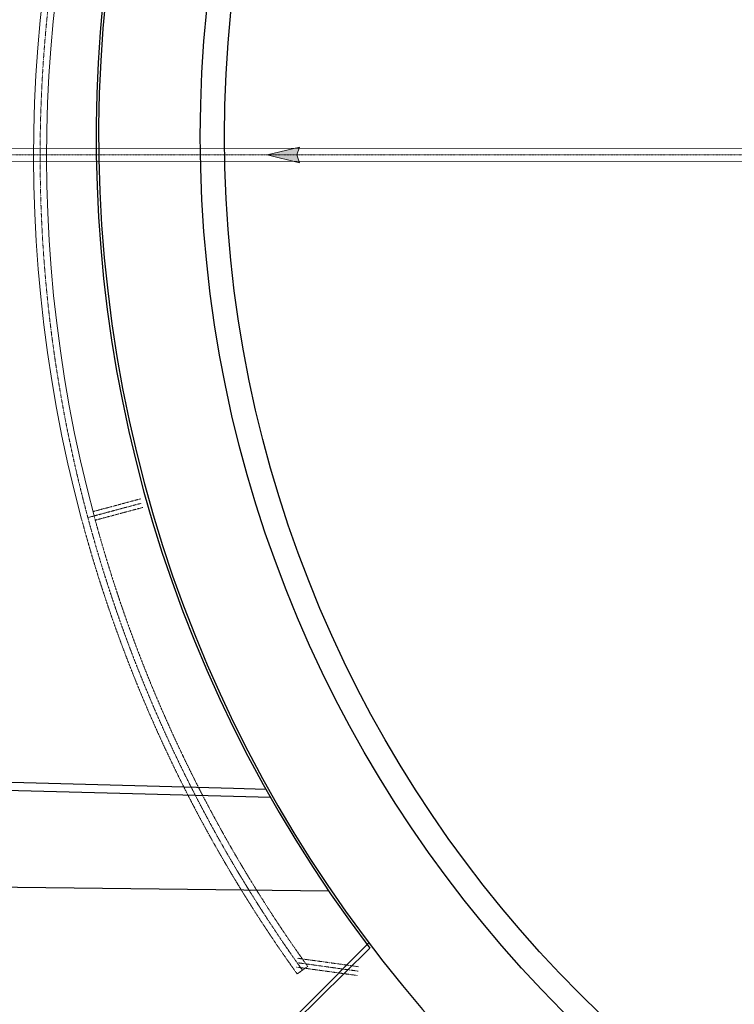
# Model space of a CAD drawing. Header units: metres. Extents: x -270273 to 328371, y -146885 to 591473.
# Tile 288 of 473: x -70613 to -61774, y 397309 to 409487. Entities that reach past the tile are written whole.
import ezdxf

# ---------------------------------------------------------------- set-up
doc = ezdxf.new("R2010")
doc.units = ezdxf.units.M
doc.linetypes.add('RI-AWZI_SLIBLEIDING', pattern=[11, 5, -3, 0, -3])
doc.linetypes.add('RI-AWZI_TERREINRIOLERING', pattern=[19.8, 6, -1.8, 2.4, -1.8, 1.8, -1.8, 2.4, -1.8])
doc.layers.get('0').update_dxf_attribs({"color": 151})
doc.layers.add('B-XX-OG-BEBOUWING-G', color=1, linetype='Continuous')
doc.layers.add('B-XX-VH-KANTVERHARDING-G', color=253, linetype='Continuous')
doc.layers.add('B-XX-RI-AWZI_SLIBLEIDING-G', color=40, linetype='RI-AWZI_SLIBLEIDING', lineweight=18)
doc.layers.add('B-XX-RI-AWZI_TERREINRIOLERING-G', color=211, linetype='RI-AWZI_TERREINRIOLERING', lineweight=18)

# ---------------------------------------------------------------- blocks, each defined once
blk = doc.blocks.new('zustrmr')
at = {"color": 0}
blk.add_line((1, 0.24), (0, 0), dxfattribs=at)
for p, q in [((0, 0), (1, -0.24)), ((0.92, 0), (1, 0.24)), ((1, -0.24), (0.92, 0))]:
    blk.add_line(p, q)
for points in [[(0, 0), (1, 0.24), (0.92, 0)], [(0, 0), (1, -0.24), (0.92, 0)]]:
    blk.add_solid(points, dxfattribs=at)

msp = doc.modelspace()

# ---------------------------------------------------------------- linework, layer by layer
at = {"layer": 'B-XX-OG-BEBOUWING-G'}
msp.add_lwpolyline([(-63042.2222, 394782.6175, 14.4468783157), (-66283.6615, 398005.3182), (-68754.7089, 395563.9717), (-65514.4611, 392342.1661)], format="xyb", close=True, dxfattribs=at)
msp.add_lwpolyline([(-55453.4375, 424430.194, 18.8653706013), (-51955.3808, 424563.1266)], format="xyb", dxfattribs=at)
msp.add_lwpolyline([(-63091.6787, 394859.2804), (-65396.0769, 392603.0338), (-68576.9438, 395774.6339), (-66292.8256, 398069.3789)], dxfattribs=at)
for radius in [15300, 15000]:
    msp.add_circle((-53079.2187, 408045.0452), radius, dxfattribs=at)
at = {"layer": 'B-XX-RI-AWZI_SLIBLEIDING-G', "linetype": 'Continuous'}
for points in [[(-54340.2776, 407738.6135), (-80268.581, 407731.3786, -0.1989123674), (-80721.1816, 407918.704), (-83773.5648, 410969.3842, -0.1985062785), (-83961.1417, 411420.8801), (-83970.1836, 416330.4855)], [(-54340.3223, 407898.6135), (-80268.6256, 407891.3786, -0.1989123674), (-80608.0761, 408031.8726), (-83660.4593, 411082.5528, -0.1985062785), (-83801.1419, 411421.1748), (-83810.1836, 416330.6292)]]:
    msp.add_lwpolyline(points, format="xyb", dxfattribs=at)
at = {"layer": 'B-XX-RI-AWZI_SLIBLEIDING-G'}
for points in [[(-69720.6987, 407814.3218), (-80268.6033, 407811.3786, -0.1989123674), (-80664.6288, 407975.2883), (-83717.012, 411025.9685, -0.1985062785), (-83881.1418, 411421.0274), (-83889.7907, 416117.1977)], [(-54340.2999, 407818.6135), (-69720.6987, 407814.3218, -0.1989123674)]]:
    msp.add_lwpolyline(points, format="xyb", dxfattribs=at)
at = {"layer": 'B-XX-RI-AWZI_TERREINRIOLERING-G'}
msp.add_line((-67180.9216, 397685.059), (-67051.002, 397778.4449), dxfattribs=at)
at = {"layer": 'B-XX-RI-AWZI_TERREINRIOLERING-G', "linetype": 'Continuous'}
for points in [[(-62435.3733, 422406.3484, 0.3271498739), (-69846.8902, 403308.5451, 0.3271498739)], [(-62349.2673, 422271.4939, 0.3271498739), (-69692.357, 403350.0119, 0.3271498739)]]:
    msp.add_lwpolyline(points, format="xyb", dxfattribs=at)
at = {"layer": 'B-XX-RI-AWZI_TERREINRIOLERING-G'}
for points in [[(-62392.3203, 422338.9211, 0.3271498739), (-69769.6236, 403329.2785)], [(-69692.3578, 403350.0137, 0.090513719), (-67051.002, 397778.4449, 0.090513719)], [(-69846.891, 403308.5469, 0.090513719), (-67180.9216, 397685.059, 0.090513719)], [(-69769.6244, 403329.2803, 0.090513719), (-67115.9618, 397731.752)]]:
    msp.add_lwpolyline(points, format="xyb", dxfattribs=at)
for points in [[(-69769.6246, 403329.2812), (-69105.148, 403507.5459)], [(-69706.5258, 403403.1541), (-69119.3994, 403560.6675)], [(-69678.0176, 403296.9125), (-69090.8967, 403454.4244)], [(-67174.2387, 397878.438), (-66420.4522, 397774.0445)], [(-67189.3288, 397769.478), (-66435.5423, 397665.0845)], [(-67181.7838, 397823.958), (-66427.9973, 397719.5645)]]:
    msp.add_lwpolyline(points, dxfattribs=at)
at = {"layer": 'B-XX-VH-KANTVERHARDING-G'}
for points in [[(-72039.6299, 424432.5102), (-71992.3573, 410177.8001), (-72038.944, 399990.6781), (-67969.5509, 399882.5949), (-67512.8484, 399870.4649)], [(-71939.6304, 424432.8418), (-71892.3565, 410177.7373), (-71938.4977, 400088.0455), (-67966.8958, 399982.5597), (-67569.8921, 399972.0153)], [(-66789.8517, 398708.4521), (-72041.5697, 398768.6826), (-72065.7409, 391226.0196), (-89273.3789, 391117.4912), (-98229.3256, 391064.0509), (-98229.609, 392374.9935)]]:
    msp.add_lwpolyline(points, dxfattribs=at)

# ---------------------------------------------------------------- block references
at = {"layer": 'B-XX-RI-AWZI_SLIBLEIDING-G', "xscale": 400.0000000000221, "yscale": 400.0000000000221, "zscale": 400.0000000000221, "rotation": 0.0159875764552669}
msp.add_blockref('zustrmr', (-67551.0841, 407814.9272), dxfattribs=at)

doc.saveas('drawing.dxf')
